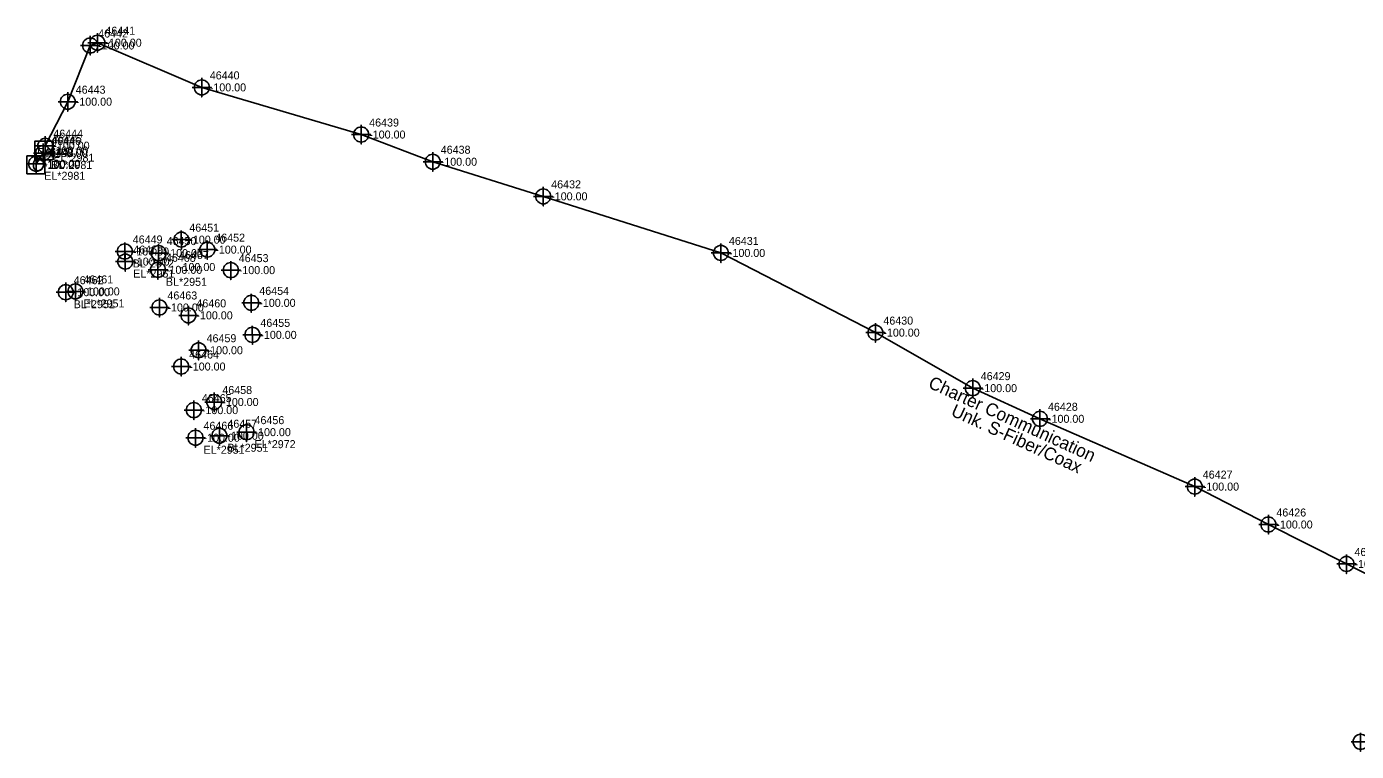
# Model space of a CAD drawing. Extents: x 2083698 to 2094313, y 743246 to 752873.
# Drawn here: x 2086136 to 2086551.3, y 747256 to 747482.5 of the extents above; entities that cross this region are included whole.
import ezdxf

# ---------------------------------------------------------------- set-up
doc = ezdxf.new("R2010")
doc.units = 0
for name, color, linetype in [('Default Symbol CELL', 7, 'Continuous'), ('Default Symbol Cogo Number', 7, 'Continuous'), ('Exist Property Corner CELL', 7, 'Continuous'), ('Exist Property Corner Cogo Comment', 7, 'Continuous'), ('Exist Property Deed Book Text', 7, 'Continuous'), ('Exist Property Iron Pin Leader', 7, 'Continuous'), ('Exist Property Iron Pin Text', 7, 'Continuous'), ('Exist Property Line Leader', 7, 'Continuous'), ('Exist Property Monument Leader', 7, 'Continuous'), ('Exist Property Monument Text', 7, 'Continuous'), ('Exist Property Owner Text', 7, 'Continuous'), ('Exist Right of Way Line Leader', 7, 'Continuous'), ('Exist Right of Way Line Text', 7, 'Continuous'), ('Exist Roads EOP Cogo Number', 7, 'Continuous'), ('Exist Roads EOP Cogo Point CELL', 7, 'Continuous'), ('Exist Utilities TV Pedestal CELL', 7, 'Continuous'), ('Exist Utilities TV Pedestal Cogo Elevation', 7, 'Continuous'), ('Exist Utilities TV Pedestal Cogo Number', 7, 'Continuous'), ('Exist Utilities TV UG Cable SUE LOS B', 7, 'Continuous'), ('Exist Utilities TV UG Cable SUE LOS B Text', 7, 'Continuous'), ('Scratch_Level_2', 7, 'Continuous'), ('Scratch_Level_3', 7, 'Continuous')]:
    doc.layers.add(name, color=color, linetype=linetype)

msp = doc.modelspace()

# ---------------------------------------------------------------- linework, layer by layer
at = {"layer": 'Exist Property Deed Book Text'}
msp.add_line((2086141.45, 747443.77), (2086141.45, 747443.77), dxfattribs=at)
msp.add_lwpolyline([(2086138.57, 747440.9), (2086144.32, 747440.9), (2086144.32, 747446.65), (2086138.57, 747446.65), (2086138.57, 747440.9)], dxfattribs=at)
at = {"layer": 'Exist Property Iron Pin Text'}
for points in [[(2086166.84, 747412.07), (2086166.84, 747406.07), (2086166.84, 747409.07), (2086169.84, 747409.07), (2086163.84, 747409.07)], [(2086177.04, 747409.5), (2086177.04, 747403.5), (2086177.04, 747406.5), (2086180.04, 747406.5), (2086174.04, 747406.5)], [(2086148.24, 747402.5), (2086148.24, 747396.5), (2086148.24, 747399.5), (2086151.24, 747399.5), (2086145.24, 747399.5)], [(2086151.26, 747402.75), (2086151.26, 747396.75), (2086151.26, 747399.75), (2086154.26, 747399.75), (2086148.26, 747399.75)], [(2086177.51, 747397.73), (2086177.51, 747391.73), (2086177.51, 747394.73), (2086180.51, 747394.73), (2086174.51, 747394.73)], [(2086186.56, 747395.27), (2086186.56, 747389.27), (2086186.56, 747392.27), (2086189.56, 747392.27), (2086183.56, 747392.27)], [(2086189.74, 747384.37), (2086189.74, 747378.37), (2086189.74, 747381.37), (2086192.74, 747381.37), (2086186.74, 747381.37)], [(2086184.31, 747379.28), (2086184.31, 747373.28), (2086184.31, 747376.28), (2086187.31, 747376.28), (2086181.31, 747376.28)], [(2086194.65, 747368.2), (2086194.65, 747362.2), (2086194.65, 747365.2), (2086197.65, 747365.2), (2086191.65, 747365.2)], [(2086188.26, 747365.67), (2086188.26, 747359.67), (2086188.26, 747362.67), (2086191.26, 747362.67), (2086185.26, 747362.67)], [(2086196.24, 747357.66), (2086196.24, 747351.66), (2086196.24, 747354.66), (2086199.24, 747354.66), (2086193.24, 747354.66)], [(2086188.78, 747357.03), (2086188.78, 747351.03), (2086188.78, 747354.03), (2086191.78, 747354.03), (2086185.78, 747354.03)]]:
    msp.add_lwpolyline(points, dxfattribs=at)
for centre in [(2086166.84, 747409.07), (2086177.04, 747406.5), (2086148.24, 747399.5), (2086151.26, 747399.75), (2086177.51, 747394.73), (2086186.56, 747392.27), (2086189.74, 747381.37), (2086184.31, 747376.28), (2086194.65, 747365.2), (2086188.26, 747362.67), (2086188.78, 747354.03), (2086196.24, 747354.66)]:
    msp.add_circle(centre, 2.34, dxfattribs=at)
at = {"layer": 'Exist Property Line Leader'}
for points in [[(2086155.89, 747479.58), (2086155.89, 747473.58), (2086155.89, 747476.58), (2086158.89, 747476.58), (2086152.89, 747476.58)], [(2086158.13, 747480.45), (2086158.13, 747474.45), (2086158.13, 747477.45), (2086161.13, 747477.45), (2086155.13, 747477.45)], [(2086190.74, 747466.49), (2086190.74, 747460.49), (2086190.74, 747463.49), (2086193.74, 747463.49), (2086187.74, 747463.49)], [(2086148.87, 747462.02), (2086148.87, 747456.02), (2086148.87, 747459.02), (2086151.87, 747459.02), (2086145.87, 747459.02)], [(2086240.52, 747451.76), (2086240.52, 747445.76), (2086240.52, 747448.76), (2086243.52, 747448.76), (2086237.52, 747448.76)], [(2086141.21, 747445.99), (2086141.21, 747439.99), (2086141.21, 747442.99), (2086144.21, 747442.99), (2086138.21, 747442.99)], [(2086141.87, 747448.28), (2086141.87, 747442.28), (2086141.87, 747445.28), (2086144.87, 747445.28), (2086138.87, 747445.28)], [(2086139.02, 747442.63), (2086139.02, 747436.63), (2086139.02, 747439.63), (2086142.02, 747439.63), (2086136.02, 747439.63)], [(2086262.87, 747443.26), (2086262.87, 747437.26), (2086262.87, 747440.26), (2086265.87, 747440.26), (2086259.87, 747440.26)], [(2086297.37, 747432.45), (2086297.37, 747426.45), (2086297.37, 747429.45), (2086300.37, 747429.45), (2086294.37, 747429.45)], [(2086352.87, 747414.77), (2086352.87, 747408.77), (2086352.87, 747411.77), (2086355.87, 747411.77), (2086349.87, 747411.77)], [(2086401.11, 747389.88), (2086401.11, 747383.88), (2086401.11, 747386.88), (2086404.11, 747386.88), (2086398.11, 747386.88)], [(2086431.52, 747372.53), (2086431.52, 747366.53), (2086431.52, 747369.53), (2086434.52, 747369.53), (2086428.52, 747369.53)], [(2086452.52, 747362.95), (2086452.52, 747356.95), (2086452.52, 747359.95), (2086455.52, 747359.95), (2086449.52, 747359.95)], [(2086500.86, 747341.77), (2086500.86, 747335.77), (2086500.86, 747338.77), (2086503.86, 747338.77), (2086497.86, 747338.77)], [(2086523.85, 747329.93), (2086523.85, 747323.93), (2086523.85, 747326.93), (2086526.85, 747326.93), (2086520.85, 747326.93)], [(2086548.24, 747317.6), (2086548.24, 747311.6), (2086548.24, 747314.6), (2086551.24, 747314.6), (2086545.24, 747314.6)]]:
    msp.add_lwpolyline(points, dxfattribs=at)
for centre in [(2086155.89, 747476.58), (2086158.13, 747477.45), (2086190.74, 747463.49), (2086148.87, 747459.02), (2086240.52, 747448.76), (2086141.21, 747442.99), (2086141.87, 747445.28), (2086139.02, 747439.63), (2086262.87, 747440.26), (2086297.37, 747429.45), (2086352.87, 747411.77), (2086401.11, 747386.88), (2086431.52, 747369.53), (2086452.52, 747359.95), (2086500.86, 747338.77), (2086523.85, 747326.93), (2086548.24, 747314.6)]:
    msp.add_circle(centre, 2.34, dxfattribs=at)
at = {"layer": 'Exist Right of Way Line Text'}
for points in [[(2086184.33, 747418.73), (2086184.36, 747412.92), (2086184.34, 747415.92), (2086187.36, 747415.92), (2086181.36, 747415.92)], [(2086166.66, 747415.04), (2086166.69, 747409.23), (2086166.68, 747412.23), (2086169.69, 747412.23), (2086163.69, 747412.23)], [(2086177.24, 747414.53), (2086177.27, 747408.72), (2086177.26, 747411.72), (2086180.27, 747411.72), (2086174.27, 747411.72)], [(2086192.43, 747415.62), (2086192.47, 747409.8), (2086192.45, 747412.8), (2086195.47, 747412.8), (2086189.47, 747412.8)], [(2086199.77, 747409.21), (2086199.8, 747403.4), (2086199.79, 747406.4), (2086202.8, 747406.4), (2086196.8, 747406.4)], [(2086206.18, 747399), (2086206.21, 747393.18), (2086206.2, 747396.18), (2086209.21, 747396.18), (2086203.21, 747396.18)], [(2086206.51, 747389), (2086206.54, 747383.18), (2086206.53, 747386.18), (2086209.54, 747386.18), (2086203.54, 747386.18)], [(2086204.69, 747358.59), (2086204.72, 747352.78), (2086204.71, 747355.78), (2086207.72, 747355.78), (2086201.72, 747355.78)], [(2086552.62, 747261.85), (2086552.66, 747256.04), (2086552.64, 747259.04), (2086555.66, 747259.04), (2086549.66, 747259.04)]]:
    msp.add_lwpolyline(points, dxfattribs=at)
for centre in [(2086184.36, 747415.92), (2086166.69, 747412.23), (2086177.27, 747411.72), (2086192.47, 747412.8), (2086199.8, 747406.4), (2086206.21, 747396.18), (2086206.54, 747386.18), (2086204.72, 747355.78), (2086552.66, 747259.04)]:
    msp.add_circle(centre, 2.34, dxfattribs=at)
at = {"layer": 'Exist Utilities TV Pedestal CELL'}
msp.add_line((2086138.92, 747439.29), (2086138.92, 747439.29), dxfattribs=at)
msp.add_lwpolyline([(2086136.14, 747436.52), (2086141.69, 747436.52), (2086141.69, 747442.07), (2086136.14, 747442.07), (2086136.14, 747436.52)], dxfattribs=at)
at = {"layer": 'Exist Utilities TV UG Cable SUE LOS B'}
msp.add_line((2086141.21, 747442.99), (2086139.02, 747439.63), dxfattribs=at)
msp.add_lwpolyline([(2086141.87, 747445.28), (2086148.87, 747459.02), (2086155.89, 747476.58), (2086158.13, 747477.45), (2086190.74, 747463.49), (2086240.52, 747448.76), (2086262.87, 747440.26), (2086297.37, 747429.45), (2086352.87, 747411.77), (2086401.11, 747386.88), (2086431.52, 747369.53), (2086452.52, 747359.95), (2086500.86, 747338.77), (2086523.85, 747326.93), (2086548.24, 747314.6), (2086570.61, 747303.22)], dxfattribs=at)

# ---------------------------------------------------------------- texts
at = {"layer": 'Default Symbol CELL'}
for s, p in [('46441', (2086160.63, 747479.95)), ('46442', (2086158.39, 747479.08)), ('46440', (2086193.24, 747465.99)), ('46443', (2086151.37, 747461.52)), ('46439', (2086243.02, 747451.26)), ('46444', (2086144.37, 747447.78)), ('46446', (2086143.71, 747445.49)), ('46438', (2086265.37, 747442.76)), ('46447', (2086141.52, 747442.13)), ('46432', (2086299.87, 747431.95)), ('46431', (2086355.37, 747414.27)), ('46430', (2086403.61, 747389.38)), ('46429', (2086434.02, 747372.03)), ('46428', (2086455.02, 747362.45)), ('46427', (2086503.36, 747341.27)), ('46426', (2086526.35, 747329.43)), ('46425', (2086550.74, 747317.1))]:
    msp.add_text(s, height=2.5, dxfattribs=at).set_placement(p)
at = {"layer": 'Default Symbol Cogo Number'}
for p in [(2086160.63, 747476.2), (2086158.39, 747475.33), (2086193.24, 747462.24), (2086151.37, 747457.77), (2086243.02, 747447.51), (2086144.37, 747444.03), (2086141.52, 747438.38), (2086143.71, 747441.74), (2086265.37, 747439.01), (2086299.87, 747428.2), (2086355.37, 747410.52), (2086403.61, 747385.63), (2086434.02, 747368.28), (2086455.02, 747358.7), (2086503.36, 747337.52), (2086526.35, 747325.68), (2086550.74, 747313.35)]:
    msp.add_text('-100.00', height=2.5, dxfattribs=at).set_placement(p)
at = {"layer": 'Exist Property Corner CELL'}
for s, p in [('EL*2981', (2086144.37, 747440.28)), ('EL*2981', (2086141.52, 747434.63)), ('BL*2981', (2086143.71, 747437.99))]:
    msp.add_text(s, height=2.5, dxfattribs=at).set_placement(p)
at = {"layer": 'Exist Property Corner Cogo Comment'}
msp.add_text('-100.00', height=2.5, dxfattribs=at).set_placement((2086143.95, 747442.52))
at = {"layer": 'Exist Property Deed Book Text'}
for p in [(2086139.36, 747443.12), (2086141.94, 747441.66)]:
    msp.add_text('H', height=2.5, dxfattribs=at).set_placement(p)
at = {"layer": 'Exist Property Iron Pin Leader'}
for s, p in [('46469', (2086169.34, 747411.57)), ('46468', (2086179.54, 747409)), ('46462', (2086150.74, 747402)), ('46461', (2086153.76, 747402.25)), ('46463', (2086180.01, 747397.23)), ('46460', (2086189.06, 747394.77)), ('46459', (2086192.24, 747383.87)), ('46464', (2086186.81, 747378.78)), ('46458', (2086197.15, 747367.7)), ('46465', (2086190.76, 747365.17)), ('46466', (2086191.28, 747356.53)), ('46457', (2086198.74, 747357.16))]:
    msp.add_text(s, height=2.5, dxfattribs=at).set_placement(p)
at = {"layer": 'Exist Property Monument Leader'}
for s, p in [('EL*2951', (2086169.34, 747404.07)), ('BL*2951', (2086179.54, 747401.5)), ('BL*2951', (2086150.74, 747394.5)), ('EL*2951', (2086153.76, 747394.75)), ('EL*2951', (2086191.28, 747349.03)), ('BL*2951', (2086198.74, 747349.66))]:
    msp.add_text(s, height=2.5, dxfattribs=at).set_placement(p)
at = {"layer": 'Exist Property Monument Text'}
for p in [(2086169.34, 747407.82), (2086179.54, 747405.25), (2086150.74, 747398.25), (2086153.76, 747398.5), (2086180.01, 747393.48), (2086189.06, 747391.02), (2086192.24, 747380.12), (2086186.81, 747375.03), (2086197.15, 747363.95), (2086190.76, 747361.42), (2086191.28, 747352.78), (2086198.74, 747353.41)]:
    msp.add_text('-100.00', height=2.5, dxfattribs=at).set_placement(p)
at = {"layer": 'Exist Property Owner Text'}
msp.add_text('46445', height=2.5, dxfattribs=at).set_placement((2086143.95, 747446.27))
at = {"layer": 'Exist Right of Way Line Leader'}
for s, p in [('46451', (2086186.84, 747418.42)), ('46449', (2086169.18, 747414.73)), ('46450', (2086179.76, 747414.22)), ('46452', (2086194.95, 747415.3)), ('46453', (2086202.29, 747408.9)), ('46454', (2086208.7, 747398.68)), ('46455', (2086209.03, 747388.68)), ('46456', (2086207.21, 747358.28))]:
    msp.add_text(s, height=2.5, dxfattribs=at).set_placement(p)
at = {"layer": 'Exist Roads EOP Cogo Number'}
msp.add_text('-100.00', height=2.5, dxfattribs=at).set_placement((2086183.62, 747406.12))
at = {"layer": 'Exist Roads EOP Cogo Point CELL'}
msp.add_text('46467', height=2.5, dxfattribs=at).set_placement((2086183.62, 747409.87))
at = {"layer": 'Exist Utilities TV Pedestal CELL'}
msp.add_text('C', height=4, dxfattribs=at).set_placement((2086137.61, 747437.29))
at = {"layer": 'Exist Utilities TV Pedestal Cogo Elevation'}
msp.add_text('-100.00', height=2.5, dxfattribs=at).set_placement((2086141.42, 747438.04))
at = {"layer": 'Exist Utilities TV Pedestal Cogo Number'}
msp.add_text('46448', height=2.5, dxfattribs=at).set_placement((2086141.42, 747441.79))
at = {"layer": 'Exist Utilities TV UG Cable SUE LOS B Text'}
for s, p in [('Charter Communication', (2086417.34, 747369.81)), ('Unk. S-Fiber/Coax', (2086424.43, 747361.07))]:
    msp.add_text(s, height=4, rotation=335.4802, dxfattribs=at).set_placement(p)
at = {"layer": 'Scratch_Level_2'}
for p in [(2086186.84, 747414.67), (2086169.18, 747410.98), (2086179.76, 747410.47), (2086194.95, 747411.55), (2086202.29, 747405.15), (2086208.7, 747394.93), (2086209.03, 747384.93), (2086207.21, 747354.53)]:
    msp.add_text('-100.00', height=2.5, dxfattribs=at).set_placement(p)
at = {"layer": 'Scratch_Level_3'}
for s, p in [('BL*2972', (2086169.18, 747407.23)), ('EL*2972', (2086207.21, 747350.78))]:
    msp.add_text(s, height=2.5, dxfattribs=at).set_placement(p)

doc.saveas('drawing.dxf')
